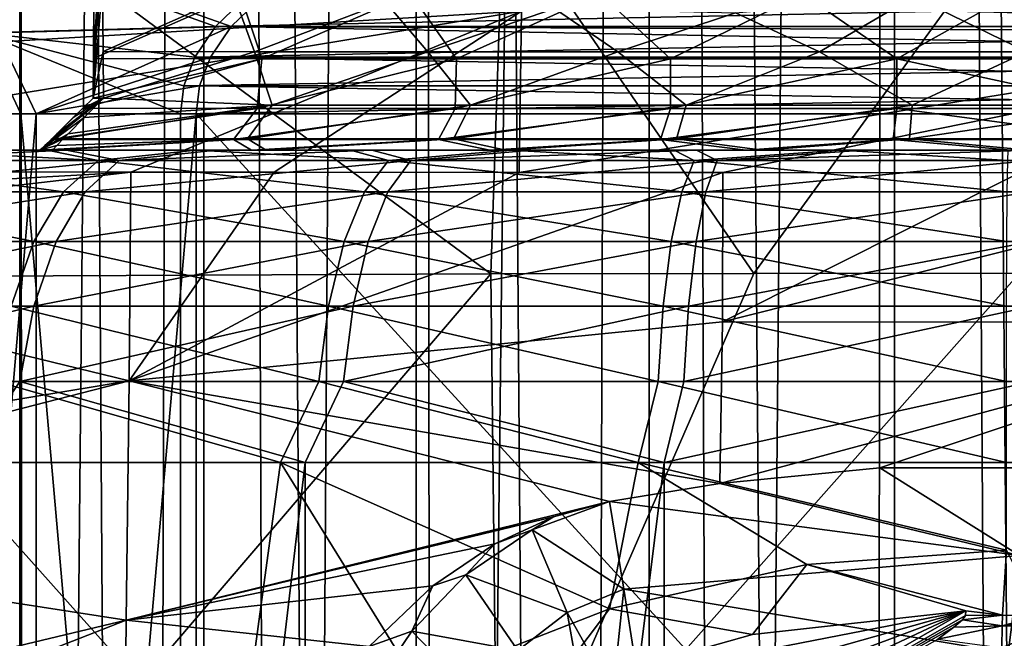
# Model space of a CAD drawing. Header units: metres. Extents: x -109 to 109, y -917 to 389.
# Tile 540 of 656: x -10 to 0, y -232 to -226. Entities that reach past the tile are written whole.
import ezdxf

# ---------------------------------------------------------------- set-up
doc = ezdxf.new("R2010")
doc.units = ezdxf.units.M
doc.layers.add('solid_24503124_XXX_01_SW0001', color=7, linetype='CONTINUOUS')
doc.layers.add('solid_24503124_XXX_01_SW0001_01', color=7, linetype='CONTINUOUS')

msp = doc.modelspace()

# ---------------------------------------------------------------- linework, layer by layer
at = {"layer": 'solid_24503124_XXX_01_SW0001'}
for points in [[(-9.57991, -289.423859, -8.787794), (-10.467357, -291.287598, -7.709374), (-9.607093, -103, -8.758066)], [(-9.57991, -289.423859, -8.787794), (-9.607093, -103, -8.758066), (-7.834123, -103, -10.374311)], [(-7.834294, -390, 10.374181), (-7.834294, -103, 10.374181), (-9.607066, -103, 8.758096)], [(-9.607066, -390, 8.758096), (-7.834294, -390, 10.374181), (-9.607066, -103, 8.758096)], [(-8.402556, -287.722717, -9.919529), (-9.57991, -289.423859, -8.787794), (-7.834123, -103, -10.374311)], [(-7.049086, -286.332916, -10.922929), (-8.402556, -287.722717, -9.919529), (-7.834123, -103, -10.374311)], [(-5.794521, -390, 11.637158), (-5.794521, -103, 11.637158), (-7.834294, -103, 10.374181)], [(-7.834294, -390, 10.374181), (-5.794521, -390, 11.637158), (-7.834294, -103, 10.374181)], [(-7.049086, -286.332916, -10.922929), (-7.834123, -103, -10.374311), (-5.79459, -103, -11.637124)], [(-7.049086, -286.332916, -10.922929), (-5.79459, -103, -11.637124), (-5.6197, -285.277405, -11.722584)], [(-5.6197, -285.277405, -11.722584), (-5.79459, -103, -11.637124), (-3.557477, -103, -12.503767)], [(-3.557692, -390, 12.503706), (-3.557692, -103, 12.503706), (-5.794521, -103, 11.637158)], [(-5.794521, -390, 11.637158), (-3.557692, -390, 12.503706), (-5.794521, -103, 11.637158)], [(-4.213745, -284.701843, -12.298144), (-5.6197, -285.277405, -11.722584), (-3.557477, -103, -12.503767)], [(-2.810636, -284.307465, -12.692531), (-4.213745, -284.701843, -12.298144), (-3.557477, -103, -12.503767)], [(-1.199402, -390, 12.944548), (-1.199402, -103, 12.944548), (-3.557692, -103, 12.503706)], [(-3.557692, -390, 12.503706), (-1.199402, -390, 12.944548), (-3.557692, -103, 12.503706)], [(-2.810636, -284.307465, -12.692531), (-3.557477, -103, -12.503767), (-1.199514, -103, -12.944537)], [(-1.408182, -284.076508, -12.923507), (-2.810636, -284.307465, -12.692531), (-1.199514, -103, -12.944537)], [(0, -284, -13), (-1.408182, -284.076508, -12.923507), (-1.199514, -103, -12.944537)], [(1.199402, -390, 12.944548), (1.199402, -103, 12.944548), (-1.199402, -103, 12.944548)], [(-1.199402, -390, 12.944548), (1.199402, -390, 12.944548), (-1.199402, -103, 12.944548)], [(-9.826536, -224.785294, -441.155518), (-5.079322, -228.281418, -443.188629), (-9.987716, -228.30162, -442.196075)], [(-9.826536, -224.785294, -441.155518), (-4.958829, -224.770691, -442.103302), (-5.079322, -228.281418, -443.188629)], [(-4.958829, -224.770691, -442.103302), (-2.551049, -228.276276, -443.441437), (-5.079322, -228.281418, -443.188629)], [(-4.958829, -224.770691, -442.103302), (0, -224.765823, -442.41922), (-2.551049, -228.276276, -443.441437)], [(0, -224.765823, -442.41922), (0.000022, -228.274536, -443.526184), (-2.551049, -228.276276, -443.441437)], [(-8.832525, -225.204849, -403.259521), (-8.90023, -226.592514, -391.699951), (-8.896257, -226.213974, -392.378265)], [(-8.808249, -225.49408, -407.404114), (-8.90023, -226.592514, -391.699951), (-8.832525, -225.204849, -403.259521)], [(-8.832525, -225.204849, -403.259521), (-8.896257, -226.213974, -392.378265), (-8.892823, -225.744858, -392.96463)], [(-9.576676, -225.241959, -49.034069), (-12.107821, -225.241959, -50.507809), (-9.963332, -225.966187, -48.892593)], [(-11.905711, -225.966187, -86.770889), (-11.976519, -225.241959, -86.365295), (-9.434648, -225.241959, -87.820457)], [(-9.820262, -225.966187, -87.96476), (-11.905711, -225.966187, -86.770889), (-9.434648, -225.241959, -87.820457)], [(-9.576676, -225.241959, -49.034069), (-9.963332, -225.966187, -48.892593), (-7.724333, -225.9048, -47.920605)], [(-9.820262, -225.966187, -87.96476), (-9.434648, -225.241959, -87.820457), (-7.574306, -225.904938, -88.920334)], [(-7.398156, -225.587585, -47.919411), (-9.576676, -225.241959, -49.034069), (-7.724333, -225.9048, -47.920605)], [(-9.434648, -225.241959, -87.820457), (-7.248099, -225.587646, -88.919136), (-7.574306, -225.904938, -88.920334)], [(-4.785546, -225.758148, -431.769348), (-14.131956, -225.434814, -430.275299), (-14.127122, -226.307816, -431.171326)], [(-8.808249, -225.49408, -407.404114), (-8.804029, -226.144897, -408.124725), (-8.90023, -226.592514, -391.699951)], [(-7.552002, -225.590881, -408.791046), (-8.804029, -226.144897, -408.124725), (-8.808249, -225.49408, -407.404114)], [(-7.485381, -225.593201, -391.648712), (-8.891922, -225.586517, -393.118378), (-8.896257, -226.213974, -392.378265)], [(-8.891922, -225.586517, -393.118378), (-8.892823, -225.744858, -392.96463), (-8.896257, -226.213974, -392.378265)], [(-7.485381, -225.593201, -391.648712), (-8.896257, -226.213974, -392.378265), (-7.279122, -226.214951, -390.861511)], [(-7.348114, -226.148621, -409.502533), (-8.804029, -226.144897, -408.124725), (-7.552002, -225.590881, -408.791046)], [(7.248099, -225.587646, -47.865776), (-7.398156, -225.587585, -47.919411), (-7.724333, -225.9048, -47.920605)], [(7.574306, -225.904938, -47.864582), (7.248099, -225.587646, -47.865776), (-7.724333, -225.9048, -47.920605)], [(-7.348114, -226.148621, -409.502533), (-7.552002, -225.590881, -408.791046), (-6.0911, -225.671356, -409.944305)], [(-5.848354, -225.593201, -390.461761), (-7.485381, -225.593201, -391.648712), (-7.279122, -226.214951, -390.861511)], [(-5.848354, -225.593201, -390.461761), (-7.279122, -226.214951, -390.861511), (-5.409339, -226.214951, -389.673218)], [(-4.027404, -225.593201, -389.582642), (-5.848354, -225.593201, -390.461761), (-5.409339, -226.214951, -389.673218)], [(-4.027404, -225.593201, -389.582642), (-5.409339, -226.214951, -389.673218), (-3.351434, -226.214951, -388.852753)], [(-2.079797, -225.593201, -389.038971), (-4.027404, -225.593201, -389.582642), (-3.351434, -226.214951, -388.852753)], [(-2.079797, -225.593201, -389.038971), (-3.351434, -226.214951, -388.852753), (-1.176973, -226.214951, -388.42865)], [(-0.066783, -225.593201, -388.84787), (-2.079797, -225.593201, -389.038971), (-1.176973, -226.214951, -388.42865)], [(-5.684524, -226.148621, -410.608093), (-7.348114, -226.148621, -409.502533), (-6.0911, -225.671356, -409.944305)], [(-5.684524, -226.148621, -410.608093), (-6.0911, -225.671356, -409.944305), (-4.467938, -225.733459, -410.834167)], [(-1.922145, -226.148621, -411.90802), (-2.72782, -225.775665, -411.438934), (-1.015484, -225.61882, -411.62204)], [(0.069115, -226.148621, -412.065216), (-1.922145, -226.148621, -411.90802), (-1.015484, -225.61882, -411.62204)], [(-4.785546, -225.758148, -431.769348), (-14.127139, -227.291748, -432.045288), (-8.536903, -227.303055, -432.992737)], [(-4.785546, -225.758148, -431.769348), (-14.127122, -226.307816, -431.171326), (-14.127139, -227.291748, -432.045288)], [(-4.785546, -225.758148, -431.769348), (-8.536903, -227.303055, -432.992737), (-7.160644, -227.304962, -433.152069)], [(-4.785546, -225.758148, -431.769348), (-7.160644, -227.304962, -433.152069), (-4.805487, -227.307434, -433.359009)], [(-3.858471, -226.148621, -411.417633), (-5.684524, -226.148621, -410.608093), (-4.467938, -225.733459, -410.834167)], [(4.7951, -225.758133, -431.768768), (-4.805487, -227.307434, -433.359009), (-2.850126, -227.308731, -433.468475)], [(-3.858471, -226.148621, -411.417633), (-4.467938, -225.733459, -410.834167), (-2.72782, -225.775665, -411.438934)], [(-1.922145, -226.148621, -411.90802), (-3.858471, -226.148621, -411.417633), (-2.72782, -225.775665, -411.438934)], [(-9.963332, -225.966187, -48.892593), (-11.069696, -226.742645, -49.380306), (-9.592296, -226.742645, -48.593773)], [(-9.820262, -225.966187, -87.96476), (-9.447036, -226.742645, -88.260864), (-10.930157, -226.742645, -87.485168)], [(-7.921425, -226.198914, -47.921329), (-7.724333, -225.9048, -47.920605), (-9.963332, -225.966187, -48.892593)], [(-9.963332, -225.966187, -48.892593), (-9.592296, -226.742645, -48.593773), (-8.059377, -226.742645, -47.921833)], [(-8.026413, -226.475266, -47.921711), (-9.963332, -225.966187, -48.892593), (-8.059377, -226.742645, -47.921833)], [(-8.026413, -226.475266, -47.921711), (-7.921425, -226.198914, -47.921329), (-9.963332, -225.966187, -48.892593)], [(-9.820262, -225.966187, -87.96476), (-7.574306, -225.904938, -88.920334), (-9.447036, -226.742645, -88.260864)], [(-9.447036, -226.742645, -88.260864), (-7.574306, -225.904938, -88.920334), (-7.771339, -226.19902, -88.921051)], [(7.574306, -225.904938, -47.864582), (-7.724333, -225.9048, -47.920605), (-7.921425, -226.198914, -47.921329)], [(7.771339, -226.19902, -47.863861), (7.574306, -225.904938, -47.864582), (-7.921425, -226.198914, -47.921329)], [(-8.804029, -226.144897, -408.124725), (-8.799466, -226.592514, -408.903717), (-8.90023, -226.592514, -391.699951)], [(-7.348114, -226.148621, -409.502533), (-8.799466, -226.592514, -408.903717), (-8.804029, -226.144897, -408.124725)], [(-7.179308, -226.660202, -410.419739), (-8.799466, -226.592514, -408.903717), (-7.348114, -226.148621, -409.502533)], [(-7.179308, -226.660202, -410.419739), (-7.348114, -226.148621, -409.502533), (-5.684524, -226.148621, -410.608093)], [(-5.273056, -226.660202, -411.526581), (-7.179308, -226.660202, -410.419739), (-5.684524, -226.148621, -410.608093)], [(-5.273056, -226.660202, -411.526581), (-5.684524, -226.148621, -410.608093), (-3.858471, -226.148621, -411.417633)], [(-3.20147, -226.660202, -412.279846), (-5.273056, -226.660202, -411.526581), (-3.858471, -226.148621, -411.417633)], [(-3.20147, -226.660202, -412.279846), (-3.858471, -226.148621, -411.417633), (-1.922145, -226.148621, -411.90802)], [(-1.029505, -226.660202, -412.655914), (-3.20147, -226.660202, -412.279846), (-1.922145, -226.148621, -411.90802)], [(-9.447036, -226.742645, -88.260864), (-7.771339, -226.19902, -88.921051), (-7.876288, -226.475327, -88.92144)], [(-7.279122, -226.214951, -390.861511), (-8.999098, -226.690643, -391.574249), (-7.322555, -226.691772, -390.116821)], [(-7.279122, -226.214951, -390.861511), (-8.90023, -226.592514, -391.699951), (-8.999098, -226.690643, -391.574249)], [(-7.279122, -226.214951, -390.861511), (-8.896257, -226.213974, -392.378265), (-8.90023, -226.592514, -391.699951)], [(7.771339, -226.19902, -47.863861), (-7.921425, -226.198914, -47.921329), (-8.026413, -226.475266, -47.921711)], [(7.876288, -226.475327, -47.863476), (7.771339, -226.19902, -47.863861), (-8.026413, -226.475266, -47.921711)], [(-5.409339, -226.214951, -389.673218), (-7.322555, -226.691772, -390.116821), (-5.422647, -226.691772, -388.985199)], [(-5.409339, -226.214951, -389.673218), (-7.279122, -226.214951, -390.861511), (-7.322555, -226.691772, -390.116821)], [(-3.351434, -226.214951, -388.852753), (-5.422647, -226.691772, -388.985199), (-3.35308, -226.691772, -388.205994)], [(-3.351434, -226.214951, -388.852753), (-5.409339, -226.214951, -389.673218), (-5.422647, -226.691772, -388.985199)], [(-1.176973, -226.214951, -388.42865), (-3.35308, -226.691772, -388.205994), (-1.178602, -226.691772, -387.80365)], [(-1.176973, -226.214951, -388.42865), (-3.351434, -226.214951, -388.852753), (-3.35308, -226.691772, -388.205994)], [(-9.447036, -226.742645, -88.260864), (-7.876288, -226.475327, -88.92144), (-7.909236, -226.742645, -88.921555)], [(7.876288, -226.475327, -47.863476), (-8.026413, -226.475266, -47.921711), (-8.059377, -226.742645, -47.921833)], [(7.909236, -226.742645, -47.863358), (7.876288, -226.475327, -47.863476), (-8.059377, -226.742645, -47.921833)], [(-8.799466, -226.592514, -408.903717), (-9.41087, -227.092514, -389.884888), (-9.362299, -227.047821, -390.546356)], [(-8.799466, -226.592514, -408.903717), (-8.985722, -226.78038, -409.178864), (-9.41087, -227.092514, -389.884888)], [(-8.799466, -226.592514, -408.903717), (-9.362299, -227.047821, -390.546356), (-9.301917, -226.989258, -390.856659)], [(-8.799466, -226.592514, -408.903717), (-9.301917, -226.989258, -390.856659), (-9.24719, -226.935684, -391.052155)], [(-8.799466, -226.592514, -408.903717), (-9.24719, -226.935684, -391.052155), (-9.089904, -226.780594, -391.426636)], [(-8.799466, -226.592514, -408.903717), (-9.089904, -226.780594, -391.426636), (-8.999098, -226.690643, -391.574249)], [(-8.799466, -226.592514, -408.903717), (-8.999098, -226.690643, -391.574249), (-8.90023, -226.592514, -391.699951)], [(-7.179308, -226.660202, -410.419739), (-8.985722, -226.78038, -409.178864), (-8.799466, -226.592514, -408.903717)], [(-9.301917, -226.989258, -390.856659), (-7.322555, -226.691772, -390.116821), (-8.999098, -226.690643, -391.574249)], [(-9.24719, -226.935684, -391.052155), (-9.301917, -226.989258, -390.856659), (-8.999098, -226.690643, -391.574249)], [(-7.549922, -226.991104, -389.389923), (-7.322555, -226.691772, -390.116821), (-9.301917, -226.989258, -390.856659)], [(-9.089904, -226.780594, -391.426636), (-9.24719, -226.935684, -391.052155), (-8.999098, -226.690643, -391.574249)], [(-7.179308, -226.660202, -410.419739), (-9.183129, -226.980942, -409.717499), (-9.138727, -226.935593, -409.555267)], [(-7.417153, -226.982742, -411.164093), (-9.183129, -226.980942, -409.717499), (-7.179308, -226.660202, -410.419739)], [(-7.179308, -226.660202, -410.419739), (-9.138727, -226.935593, -409.555267), (-8.985722, -226.78038, -409.178864)], [(-7.549922, -226.991104, -389.389923), (-5.422647, -226.691772, -388.985199), (-7.322555, -226.691772, -390.116821)], [(-5.581018, -226.991104, -388.258575), (-5.422647, -226.691772, -388.985199), (-7.549922, -226.991104, -389.389923)], [(-7.417153, -226.982742, -411.164093), (-5.273056, -226.660202, -411.526581), (-5.437127, -226.982742, -412.273712)], [(-7.417153, -226.982742, -411.164093), (-7.179308, -226.660202, -410.419739), (-5.273056, -226.660202, -411.526581)], [(-5.581018, -226.991104, -388.258575), (-3.35308, -226.691772, -388.205994), (-5.422647, -226.691772, -388.985199)], [(-3.447609, -226.991104, -387.480652), (-3.35308, -226.691772, -388.205994), (-5.581018, -226.991104, -388.258575)], [(-5.437127, -226.982742, -412.273712), (-3.20147, -226.660202, -412.279846), (-3.296242, -226.982742, -413.027588)], [(-5.437127, -226.982742, -412.273712), (-5.273056, -226.660202, -411.526581), (-3.20147, -226.660202, -412.279846)], [(-3.447609, -226.991104, -387.480652), (-1.178602, -226.691772, -387.80365), (-3.35308, -226.691772, -388.205994)], [(-1.212579, -226.991104, -387.079132), (-1.178602, -226.691772, -387.80365), (-3.447609, -226.991104, -387.480652)], [(-3.296242, -226.982742, -413.027588), (-1.029505, -226.660202, -412.655914), (-1.057837, -226.982742, -413.403442)], [(-3.296242, -226.982742, -413.027588), (-3.20147, -226.660202, -412.279846), (-1.029505, -226.660202, -412.655914)], [(1.058193, -226.991104, -387.065826), (-1.178602, -226.691772, -387.80365), (-1.212579, -226.991104, -387.079132)], [(1.058193, -226.991104, -387.065826), (1.03275, -226.691772, -387.79068), (-1.178602, -226.691772, -387.80365)], [(-9.592296, -244.208359, -48.593773), (-9.592296, -226.742645, -48.593773), (-11.069696, -226.742645, -49.380306)], [(-11.069696, -244.208359, -49.380306), (-9.592296, -244.208359, -48.593773), (-11.069696, -226.742645, -49.380306)], [(-9.447036, -244.208359, -88.260864), (-10.930157, -244.208359, -87.485168), (-9.447036, -226.742645, -88.260864)], [(-10.930157, -244.208359, -87.485168), (-10.930157, -226.742645, -87.485168), (-9.447036, -226.742645, -88.260864)], [(-8.059377, -244.208359, -47.921833), (-8.059377, -226.742645, -47.921833), (-9.592296, -226.742645, -48.593773)], [(-9.592296, -244.208359, -48.593773), (-8.059377, -244.208359, -47.921833), (-9.592296, -226.742645, -48.593773)], [(-9.447036, -244.208359, -88.260864), (-7.909236, -226.742645, -88.921555), (-7.909236, -244.208359, -88.921555)], [(-9.447036, -244.208359, -88.260864), (-9.447036, -226.742645, -88.260864), (-7.909236, -226.742645, -88.921555)], [(-8.985722, -226.78038, -409.178864), (-9.138727, -226.935593, -409.555267), (-9.41087, -227.092514, -389.884888)], [(7.909236, -226.742645, -47.863358), (-8.059377, -226.742645, -47.921833), (-8.059377, -244.208359, -47.921833)], [(7.909236, -244.208359, -47.863358), (7.909236, -226.742645, -47.863358), (-8.059377, -244.208359, -47.921833)], [(-9.138727, -226.935593, -409.555267), (-9.183129, -226.980942, -409.717499), (-9.41087, -227.092514, -389.884888)], [(-9.183129, -226.980942, -409.717499), (-9.248004, -227.047836, -410.062775), (-9.41087, -227.092514, -389.884888)], [(-9.301917, -226.989258, -390.856659), (-9.362299, -227.047821, -390.546356), (-9.41087, -227.092514, -389.884888)], [(-7.549922, -226.991104, -389.389923), (-9.301917, -226.989258, -390.856659), (-9.41087, -227.092514, -389.884888)], [(-7.549922, -226.991104, -389.389923), (-9.41087, -227.092514, -389.884888), (-7.377123, -227.092514, -388.351349)], [(-7.417153, -226.982742, -411.164093), (-7.237326, -227.092514, -412.234192), (-9.28881, -227.092514, -410.72464)], [(-7.417153, -226.982742, -411.164093), (-9.28881, -227.092514, -410.72464), (-9.248004, -227.047836, -410.062775)], [(-7.417153, -226.982742, -411.164093), (-9.248004, -227.047836, -410.062775), (-9.183129, -226.980942, -409.717499)], [(-5.581018, -226.991104, -388.258575), (-7.549922, -226.991104, -389.389923), (-7.377123, -227.092514, -388.351349)], [(-7.417153, -226.982742, -411.164093), (-5.437127, -226.982742, -412.273712), (-7.237326, -227.092514, -412.234192)], [(-5.581018, -226.991104, -388.258575), (-7.377123, -227.092514, -388.351349), (-5.087136, -227.092514, -387.20697)], [(-5.437127, -226.982742, -412.273712), (-4.934101, -227.092514, -413.351685), (-7.237326, -227.092514, -412.234192)], [(-3.447609, -226.991104, -387.480652), (-5.581018, -226.991104, -388.258575), (-5.087136, -227.092514, -387.20697)], [(-5.437127, -226.982742, -412.273712), (-3.296242, -226.982742, -413.027588), (-4.934101, -227.092514, -413.351685)], [(-3.447609, -226.991104, -387.480652), (-5.087136, -227.092514, -387.20697), (-2.628914, -227.092514, -386.499054)], [(-3.296242, -226.982742, -413.027588), (-2.467762, -227.092514, -414.030792), (-4.934101, -227.092514, -413.351685)], [(-1.212579, -226.991104, -387.079132), (-3.447609, -226.991104, -387.480652), (-2.628914, -227.092514, -386.499054)], [(-3.296242, -226.982742, -413.027588), (-1.057837, -226.982742, -413.403442), (-2.467762, -227.092514, -414.030792)], [(-1.212579, -226.991104, -387.079132), (-2.628914, -227.092514, -386.499054), (-0.08194, -227.092514, -386.250244)], [(-1.057837, -226.982742, -413.403442), (0.081959, -227.092514, -414.249756), (-2.467762, -227.092514, -414.030792)], [(1.058193, -226.991104, -387.065826), (-1.212579, -226.991104, -387.079132), (-0.08194, -227.092514, -386.250244)], [(-8.850381, -227.193924, -383.128784), (-10.698059, -227.092514, -385.156921), (-11.419765, -227.193924, -384.724091)], [(-11.237114, -227.193924, -415.9086), (-10.52053, -227.092514, -415.467377), (-9.154121, -227.092514, -416.326447)], [(-11.237114, -227.193924, -415.9086), (-9.154121, -227.092514, -416.326447), (-8.64922, -227.193924, -417.473694)], [(-10.52053, -227.092514, -415.467377), (-10.698059, -227.092514, -385.156921), (-9.341807, -227.092514, -384.281891)], [(-8.850381, -227.193924, -383.128784), (-9.341807, -227.092514, -384.281891), (-10.698059, -227.092514, -385.156921)], [(-9.41087, -227.092514, -389.884888), (-10.52053, -227.092514, -415.467377), (-9.341807, -227.092514, -384.281891)], [(-9.28881, -227.092514, -410.72464), (-9.154121, -227.092514, -416.326447), (-10.52053, -227.092514, -415.467377)], [(-9.41087, -227.092514, -389.884888), (-9.28881, -227.092514, -410.72464), (-10.52053, -227.092514, -415.467377)], [(-9.248004, -227.047836, -410.062775), (-9.28881, -227.092514, -410.72464), (-9.41087, -227.092514, -389.884888)], [(-9.41087, -227.092514, -389.884888), (-9.341807, -227.092514, -384.281891), (-7.914257, -227.092514, -383.52832)], [(-7.377123, -227.092514, -388.351349), (-9.41087, -227.092514, -389.884888), (-7.914257, -227.092514, -383.52832)], [(-8.850381, -227.193924, -383.128784), (-7.914257, -227.092514, -383.52832), (-9.341807, -227.092514, -384.281891)], [(-9.28881, -227.092514, -410.72464), (-7.237326, -227.092514, -412.234192), (-9.154121, -227.092514, -416.326447)], [(-7.237326, -227.092514, -412.234192), (-7.717842, -227.092514, -417.063232), (-9.154121, -227.092514, -416.326447)], [(-8.64922, -227.193924, -417.473694), (-9.154121, -227.092514, -416.326447), (-7.717842, -227.092514, -417.063232)], [(-6.063072, -227.193924, -381.955078), (-7.914257, -227.092514, -383.52832), (-8.850381, -227.193924, -383.128784)], [(-8.64922, -227.193924, -417.473694), (-7.717842, -227.092514, -417.063232), (-6.222971, -227.092514, -417.671967)], [(-8.64922, -227.193924, -417.473694), (-6.222971, -227.092514, -417.671967), (-5.848354, -227.193924, -418.614685)], [(-7.377123, -227.092514, -388.351349), (-7.914257, -227.092514, -383.52832), (-6.42662, -227.092514, -382.90213)], [(-6.063072, -227.193924, -381.955078), (-6.42662, -227.092514, -382.90213), (-7.914257, -227.092514, -383.52832)], [(-7.237326, -227.092514, -412.234192), (-6.222971, -227.092514, -417.671967), (-7.717842, -227.092514, -417.063232)], [(-5.087136, -227.092514, -387.20697), (-7.377123, -227.092514, -388.351349), (-6.42662, -227.092514, -382.90213)], [(-7.237326, -227.092514, -412.234192), (-4.934101, -227.092514, -413.351685), (-6.222971, -227.092514, -417.671967)], [(-5.087136, -227.092514, -387.20697), (-6.42662, -227.092514, -382.90213), (-4.889956, -227.092514, -382.407959)], [(-6.063072, -227.193924, -381.955078), (-4.889956, -227.092514, -382.407959), (-6.42662, -227.092514, -382.90213)], [(-4.934101, -227.092514, -413.351685), (-4.680624, -227.092514, -418.148102), (-6.222971, -227.092514, -417.671967)], [(-5.848354, -227.193924, -418.614685), (-6.222971, -227.092514, -417.671967), (-4.680624, -227.092514, -418.148102)], [(-3.12647, -227.193924, -381.231842), (-4.889956, -227.092514, -382.407959), (-6.063072, -227.193924, -381.955078)], [(-5.848354, -227.193924, -418.614685), (-4.680624, -227.092514, -418.148102), (-3.102871, -227.092514, -418.487946)], [(-5.848354, -227.193924, -418.614685), (-3.102871, -227.092514, -418.487946), (-2.903481, -227.193924, -419.303467)], [(-5.087136, -227.092514, -387.20697), (-4.889956, -227.092514, -382.407959), (-3.316293, -227.092514, -382.049652)], [(-2.628914, -227.092514, -386.499054), (-5.087136, -227.092514, -387.20697), (-3.316293, -227.092514, -382.049652)], [(-4.934101, -227.092514, -413.351685), (-2.467762, -227.092514, -414.030792), (-4.680624, -227.092514, -418.148102)], [(-3.12647, -227.193924, -381.231842), (-3.316293, -227.092514, -382.049652), (-4.889956, -227.092514, -382.407959)], [(-2.467762, -227.092514, -414.030792), (-3.102871, -227.092514, -418.487946), (-4.680624, -227.092514, -418.148102)], [(-2.628914, -227.092514, -386.499054), (-3.316293, -227.092514, -382.049652), (-1.717178, -227.092514, -381.829895)], [(-3.12647, -227.193924, -381.231842), (-1.717178, -227.092514, -381.829895), (-3.316293, -227.092514, -382.049652)], [(-3.12647, -227.193924, -381.231842), (-0.112884, -227.193924, -380.976898), (-1.717178, -227.092514, -381.829895)], [(-2.467762, -227.092514, -414.030792), (-1.501289, -227.092514, -418.688965), (-3.102871, -227.092514, -418.487946)], [(-2.903481, -227.193924, -419.303467), (-3.102871, -227.092514, -418.487946), (-1.501289, -227.092514, -418.688965)], [(-2.628914, -227.092514, -386.499054), (-1.717178, -227.092514, -381.829895), (-0.108354, -227.092514, -381.750305)], [(-0.08194, -227.092514, -386.250244), (-2.628914, -227.092514, -386.499054), (-0.108354, -227.092514, -381.750305)], [(-2.467762, -227.092514, -414.030792), (0.081959, -227.092514, -414.249756), (-1.501289, -227.092514, -418.688965)], [(-0.112884, -227.193924, -380.976898), (-0.108354, -227.092514, -381.750305), (-1.717178, -227.092514, -381.829895)], [(0.081959, -227.092514, -414.249756), (0.108354, -227.092514, -418.749695), (-1.501289, -227.092514, -418.688965)], [(-11.419765, -227.193924, -384.724091), (-11.849062, -227.493271, -384.140442), (-9.183089, -227.493271, -382.485168)], [(-8.64922, -227.193924, -417.473694), (-8.974366, -227.493271, -418.121185), (-11.659546, -227.493271, -416.497253)], [(-11.237114, -227.193924, -415.9086), (-8.64922, -227.193924, -417.473694), (-11.659546, -227.493271, -416.497253)], [(-8.850381, -227.193924, -383.128784), (-11.419765, -227.193924, -384.724091), (-9.183089, -227.493271, -382.485168)], [(-8.850381, -227.193924, -383.128784), (-9.183089, -227.493271, -382.485168), (-6.290998, -227.493271, -381.267334)], [(-5.848354, -227.193924, -418.614685), (-6.068208, -227.493271, -419.305054), (-8.974366, -227.493271, -418.121185)], [(-8.64922, -227.193924, -417.473694), (-5.848354, -227.193924, -418.614685), (-8.974366, -227.493271, -418.121185)], [(-6.063072, -227.193924, -381.955078), (-8.850381, -227.193924, -383.128784), (-6.290998, -227.493271, -381.267334)], [(-6.063072, -227.193924, -381.955078), (-6.290998, -227.493271, -381.267334), (-3.244002, -227.493271, -380.516907)], [(-2.903481, -227.193924, -419.303467), (-3.012631, -227.493271, -420.019745), (-6.068208, -227.493271, -419.305054)], [(-5.848354, -227.193924, -418.614685), (-2.903481, -227.193924, -419.303467), (-6.068208, -227.493271, -419.305054)], [(-3.12647, -227.193924, -381.231842), (-6.063072, -227.193924, -381.955078), (-3.244002, -227.493271, -380.516907)], [(-3.12647, -227.193924, -381.231842), (-3.244002, -227.493271, -380.516907), (-0.117128, -227.493271, -380.25238)], [(-3.12647, -227.193924, -381.231842), (-0.117128, -227.493271, -380.25238), (-0.112884, -227.193924, -380.976898)], [(-2.903481, -227.193924, -419.303467), (0.112884, -227.193924, -419.523102), (-3.012631, -227.493271, -420.019745)], [(-14.128364, -227.615616, -432.307465), (-8.536903, -227.303055, -432.992737), (-14.127139, -227.291748, -432.045288)], [(-14.13019, -227.949539, -432.566254), (-8.554444, -229.308899, -434.554047), (-8.536903, -227.303055, -432.992737)], [(-14.128364, -227.615616, -432.307465), (-14.13019, -227.949539, -432.566254), (-8.536903, -227.303055, -432.992737)], [(-7.160644, -227.304962, -433.152069), (-8.536903, -227.303055, -432.992737), (-8.554444, -229.308899, -434.554047)], [(-4.805487, -227.307434, -433.359009), (-7.160644, -227.304962, -433.152069), (-8.554444, -229.308899, -434.554047)], [(-2.850126, -227.308731, -433.468475), (-4.805487, -227.307434, -433.359009), (-8.554444, -229.308899, -434.554047)], [(-2.852305, -228.742401, -434.662506), (-2.850126, -227.308731, -433.468475), (-8.554444, -229.308899, -434.554047)], [(0.000034, -227.309448, -433.527771), (-2.850126, -227.308731, -433.468475), (-2.852305, -228.742401, -434.662506)], [(2.867234, -227.308731, -433.467743), (0.000034, -227.309448, -433.527771), (-2.852305, -228.742401, -434.662506)], [(2.869444, -228.743362, -434.662476), (2.867234, -227.308731, -433.467743), (-2.852305, -228.742401, -434.662506)], [(-11.849062, -227.493271, -384.140442), (-12.217753, -227.970093, -383.63916), (-9.468827, -227.970093, -381.932404)], [(-8.974366, -227.493271, -418.121185), (-9.25361, -227.970093, -418.677246), (-12.022341, -227.970093, -417.002808)], [(-11.659546, -227.493271, -416.497253), (-8.974366, -227.493271, -418.121185), (-12.022341, -227.970093, -417.002808)], [(-9.183089, -227.493271, -382.485168), (-11.849062, -227.493271, -384.140442), (-9.468827, -227.970093, -381.932404)], [(-9.183089, -227.493271, -382.485168), (-9.468827, -227.970093, -381.932404), (-6.486747, -227.970093, -380.676666)], [(-6.068208, -227.493271, -419.305054), (-6.257025, -227.970093, -419.89798), (-9.25361, -227.970093, -418.677246)], [(-8.974366, -227.493271, -418.121185), (-6.068208, -227.493271, -419.305054), (-9.25361, -227.970093, -418.677246)], [(-6.290998, -227.493271, -381.267334), (-9.183089, -227.493271, -382.485168), (-6.486747, -227.970093, -380.676666)], [(-6.290998, -227.493271, -381.267334), (-6.486747, -227.970093, -380.676666), (-3.344941, -227.970093, -379.902893)], [(-3.244002, -227.493271, -380.516907), (-6.290998, -227.493271, -381.267334), (-3.344941, -227.970093, -379.902893)], [(-3.012631, -227.493271, -420.019745), (-3.106371, -227.970093, -420.634888), (-6.257025, -227.970093, -419.89798)], [(-6.068208, -227.493271, -419.305054), (-3.012631, -227.493271, -420.019745), (-6.257025, -227.970093, -419.89798)], [(-3.244002, -227.493271, -380.516907), (-3.344941, -227.970093, -379.902893), (-0.120772, -227.970093, -379.630157)], [(-3.244002, -227.493271, -380.516907), (-0.120772, -227.970093, -379.630157), (-0.117128, -227.493271, -380.25238)], [(-3.012631, -227.493271, -420.019745), (0.117128, -227.493271, -420.24762), (-3.106371, -227.970093, -420.634888)], [(-14.13019, -227.949539, -432.566254), (-14.146745, -230.238113, -434.080078), (-8.554444, -229.308899, -434.554047)], [(-9.25361, -227.970093, -418.677246), (-9.467883, -228.591843, -419.103943), (-12.300725, -228.591843, -417.390717)], [(-12.022341, -227.970093, -417.002808), (-9.25361, -227.970093, -418.677246), (-12.300725, -228.591843, -417.390717)], [(-9.468827, -227.970093, -381.932404), (-12.217753, -227.970093, -383.63916), (-9.688084, -228.591843, -381.50824)], [(-9.468827, -227.970093, -381.932404), (-9.688084, -228.591843, -381.50824), (-6.636952, -228.591843, -380.22345)], [(-6.486747, -227.970093, -380.676666), (-9.468827, -227.970093, -381.932404), (-6.636952, -228.591843, -380.22345)], [(-6.257025, -227.970093, -419.89798), (-6.40191, -228.591843, -420.352936), (-9.467883, -228.591843, -419.103943)], [(-9.25361, -227.970093, -418.677246), (-6.257025, -227.970093, -419.89798), (-9.467883, -228.591843, -419.103943)], [(-6.486747, -227.970093, -380.676666), (-6.636952, -228.591843, -380.22345), (-3.422396, -228.591843, -379.431763)], [(-3.344941, -227.970093, -379.902893), (-6.486747, -227.970093, -380.676666), (-3.422396, -228.591843, -379.431763)], [(-3.106371, -227.970093, -420.634888), (-3.178301, -228.591843, -421.106903), (-6.40191, -228.591843, -420.352936)], [(-6.257025, -227.970093, -419.89798), (-3.106371, -227.970093, -420.634888), (-6.40191, -228.591843, -420.352936)], [(-3.344941, -227.970093, -379.902893), (-3.422396, -228.591843, -379.431763), (-0.123569, -228.591843, -379.152679)], [(-3.344941, -227.970093, -379.902893), (-0.123569, -228.591843, -379.152679), (-0.120772, -227.970093, -379.630157)], [(-3.106371, -227.970093, -420.634888), (0.120772, -227.970093, -420.869843), (-3.178301, -228.591843, -421.106903)], [(-9.939541, -233.956207, -443.338623), (-9.987716, -228.30162, -442.196075), (-5.079322, -228.281418, -443.188629)], [(-9.939541, -233.956207, -443.338623), (-5.079322, -228.281418, -443.188629), (-5.015355, -233.928253, -444.325897)], [(-5.015355, -233.928253, -444.325897), (-5.079322, -228.281418, -443.188629), (-2.551049, -228.276276, -443.441437)], [(-5.015355, -233.928253, -444.325897), (0.000022, -228.274536, -443.526184), (0, -233.91893, -444.654968)], [(-9.467883, -228.591843, -419.103943), (-9.602554, -229.316055, -419.372131), (-12.475691, -229.316055, -417.634521)], [(-12.300725, -228.591843, -417.390717), (-9.467883, -228.591843, -419.103943), (-12.475691, -229.316055, -417.634521)], [(-9.688084, -228.591843, -381.50824), (-9.825888, -229.316055, -381.241669), (-6.731356, -229.316055, -379.938568)], [(-6.636952, -228.591843, -380.22345), (-9.688084, -228.591843, -381.50824), (-6.731356, -229.316055, -379.938568)], [(-6.40191, -228.591843, -420.352936), (-6.492971, -229.316055, -420.638885), (-9.602554, -229.316055, -419.372131)], [(-9.467883, -228.591843, -419.103943), (-6.40191, -228.591843, -420.352936), (-9.602554, -229.316055, -419.372131)], [(-6.636952, -228.591843, -380.22345), (-6.731356, -229.316055, -379.938568), (-3.471076, -229.316055, -379.13562)], [(-3.422396, -228.591843, -379.431763), (-6.636952, -228.591843, -380.22345), (-3.471076, -229.316055, -379.13562)], [(-3.178301, -228.591843, -421.106903), (-3.223509, -229.316055, -421.403564), (-6.492971, -229.316055, -420.638885)], [(-6.40191, -228.591843, -420.352936), (-3.178301, -228.591843, -421.106903), (-6.492971, -229.316055, -420.638885)], [(-3.422396, -228.591843, -379.431763), (-3.471076, -229.316055, -379.13562), (-0.125326, -229.316055, -378.8526)], [(-3.422396, -228.591843, -379.431763), (-0.125326, -229.316055, -378.8526), (-0.123569, -228.591843, -379.152679)], [(-3.178301, -228.591843, -421.106903), (0.123569, -228.591843, -421.347321), (-3.223509, -229.316055, -421.403564)], [(-2.878169, -230.294617, -435.731415), (-2.852305, -228.742401, -434.662506), (-8.554444, -229.308899, -434.554047)], [(2.869444, -228.743362, -434.662476), (-2.852305, -228.742401, -434.662506), (-2.878169, -230.294617, -435.731415)], [(-1.340594, -230.144775, -435.690002), (2.869444, -228.743362, -434.662476), (-2.878169, -230.294617, -435.731415)], [(-14.150786, -230.746704, -434.364624), (-8.582093, -231.607254, -435.928741), (-8.554444, -229.308899, -434.554047)], [(-14.146745, -230.238113, -434.080078), (-14.150786, -230.746704, -434.364624), (-8.554444, -229.308899, -434.554047)], [(-12.475691, -229.316055, -417.634521), (-9.602554, -229.316055, -419.372131), (-10.121941, -230.092514, -419.218292)], [(-9.825888, -229.316055, -381.241669), (-10.343436, -230.092514, -381.401581), (-7.100017, -230.092514, -379.956177)], [(-9.602554, -229.316055, -419.372131), (-6.861813, -230.092514, -420.62561), (-10.121941, -230.092514, -419.218292)], [(-6.731356, -229.316055, -379.938568), (-9.825888, -229.316055, -381.241669), (-7.100017, -230.092514, -379.956177)], [(-9.602554, -229.316055, -419.372131), (-6.492971, -229.316055, -420.638885), (-6.861813, -230.092514, -420.62561)], [(-3.93957, -230.466797, -435.778015), (-8.554444, -229.308899, -434.554047), (-8.582093, -231.607254, -435.928741)], [(-3.93957, -230.466797, -435.778015), (-2.878169, -230.294617, -435.731415), (-8.554444, -229.308899, -434.554047)], [(-6.731356, -229.316055, -379.938568), (-7.100017, -230.092514, -379.956177), (-3.662928, -230.092514, -379.064331)], [(-6.492971, -229.316055, -420.638885), (-3.414513, -230.092514, -421.477142), (-6.861813, -230.092514, -420.62561)], [(-3.471076, -229.316055, -379.13562), (-6.731356, -229.316055, -379.938568), (-3.662928, -230.092514, -379.064331)], [(-6.492971, -229.316055, -420.638885), (-3.223509, -229.316055, -421.403564), (-3.414513, -230.092514, -421.477142)], [(-3.471076, -229.316055, -379.13562), (-3.662928, -230.092514, -379.064331), (-0.125925, -230.092514, -378.750366)], [(-3.471076, -229.316055, -379.13562), (-0.125925, -230.092514, -378.750366), (-0.125326, -229.316055, -378.8526)], [(0.125326, -229.316055, -421.6474), (0.125925, -230.092514, -421.749634), (-3.414513, -230.092514, -421.477142)], [(-3.223509, -229.316055, -421.403564), (0.125326, -229.316055, -421.6474), (-3.414513, -230.092514, -421.477142)], [(-10.410192, -236.109283, -381.438354), (-9.097574, -234.559433, -380.769653), (-10.343436, -230.092514, -381.401581)], [(-7.527121, -233.243454, -380.110687), (-7.100017, -230.092514, -379.956177), (-10.343436, -230.092514, -381.401581)], [(-9.097574, -234.559433, -380.769653), (-7.527121, -233.243454, -380.110687), (-10.343436, -230.092514, -381.401581)], [(-10.121941, -230.092514, -419.218292), (-6.861813, -230.092514, -420.62561), (-10.12169, -257.792542, -419.218445)], [(-6.861813, -230.092514, -420.62561), (-6.861461, -257.792542, -420.625732), (-10.12169, -257.792542, -419.218445)], [(-7.527121, -233.243454, -380.110687), (-5.782905, -232.218369, -379.542328), (-7.100017, -230.092514, -379.956177)], [(-3.938059, -231.497925, -379.113739), (-3.662928, -230.092514, -379.064331), (-7.100017, -230.092514, -379.956177)], [(-5.782905, -232.218369, -379.542328), (-3.938059, -231.497925, -379.113739), (-7.100017, -230.092514, -379.956177)], [(-6.861813, -230.092514, -420.62561), (-3.414513, -230.092514, -421.477142), (-6.861461, -257.792542, -420.625732)], [(-3.414513, -230.092514, -421.477142), (-3.414141, -257.792542, -421.477203), (-6.861461, -257.792542, -420.625732)], [(-3.938059, -231.497925, -379.113739), (-2.042539, -231.073563, -378.847229), (-3.662928, -230.092514, -379.064331)], [(-0.125925, -230.933716, -378.750366), (-0.125925, -230.092514, -378.750366), (-3.662928, -230.092514, -379.064331)], [(-2.042539, -231.073563, -378.847229), (-0.125925, -230.933716, -378.750366), (-3.662928, -230.092514, -379.064331)], [(-3.414513, -230.092514, -421.477142), (0.125925, -230.092514, -421.749634), (-3.414141, -257.792542, -421.477203)], [(0.125925, -230.092514, -421.749634), (0.125925, -257.792511, -421.749634), (-3.414141, -257.792542, -421.477203)], [(-0.000001, -230.986374, -436.129517), (-1.340594, -230.144775, -435.690002), (-2.878169, -230.294617, -435.731415)], [(-0.000001, -230.986374, -436.129517), (1.340615, -230.144775, -435.690002), (-1.340594, -230.144775, -435.690002)], [(-0.000001, -230.986374, -436.129517), (-2.878169, -230.294617, -435.731415), (-3.93957, -230.466797, -435.778015)], [(-4.47516, -230.614334, -435.829834), (-3.93957, -230.466797, -435.778015), (-8.582093, -231.607254, -435.928741)], [(-4.682849, -230.739563, -435.888306), (-3.93957, -230.466797, -435.778015), (-4.47516, -230.614334, -435.829834)], [(-4.682849, -230.739563, -435.888306), (-3.801843, -231.307724, -436.196014), (-3.93957, -230.466797, -435.778015)], [(-3.93957, -230.466797, -435.778015), (-3.801843, -231.307724, -436.196014), (-0.000001, -230.986374, -436.129517)], [(-5.041764, -230.874771, -435.938324), (-4.47516, -230.614334, -435.829834), (-8.582093, -231.607254, -435.928741)], [(-4.682849, -230.739563, -435.888306), (-4.47516, -230.614334, -435.829834), (-5.041764, -230.874771, -435.938324)], [(-14.150786, -230.746704, -434.364624), (-14.168663, -232.940018, -435.419403), (-8.582093, -231.607254, -435.928741)], [(-4.682849, -230.739563, -435.888306), (-5.041764, -230.874771, -435.938324), (-5.320285, -231.171738, -436.082031)], [(-4.682849, -230.739563, -435.888306), (-5.320285, -231.171738, -436.082031), (-4.346118, -231.531479, -436.271667)], [(-4.682849, -230.739563, -435.888306), (-4.346118, -231.531479, -436.271667), (-3.801843, -231.307724, -436.196014)], [(-5.635552, -231.276718, -436.112305), (-5.041764, -230.874771, -435.938324), (-8.582093, -231.607254, -435.928741)], [(-5.320285, -231.171738, -436.082031), (-5.041764, -230.874771, -435.938324), (-5.635552, -231.276718, -436.112305)], [(-0.163398, -231.55806, -372.685852), (-0.125925, -230.933716, -378.750366), (-2.042539, -231.073563, -378.847229)], [(-0.163398, -231.55806, -372.685852), (0.19681, -231.563156, -372.684265), (-0.125925, -230.933716, -378.750366)], [(-2.564036, -231.743683, -373.178131), (-2.042539, -231.073563, -378.847229), (-3.938059, -231.497925, -379.113739)], [(-2.564036, -231.743683, -373.178131), (-0.517035, -231.516388, -373.142761), (-2.042539, -231.073563, -378.847229)], [(-0.517035, -231.516388, -373.142761), (-0.163398, -231.55806, -372.685852), (-2.042539, -231.073563, -378.847229)], [(-5.320285, -231.171738, -436.082031), (-5.635552, -231.276718, -436.112305), (-5.836133, -231.711136, -436.322296)], [(-5.320285, -231.171738, -436.082031), (-5.836133, -231.711136, -436.322296), (-4.818188, -231.897644, -436.411316)], [(-5.320285, -231.171738, -436.082031), (-4.818188, -231.897644, -436.411316), (-4.346118, -231.531479, -436.271667)], [(-6.248877, -231.859726, -436.360687), (-5.635552, -231.276718, -436.112305), (-8.582093, -231.607254, -435.928741)], [(-5.836133, -231.711136, -436.322296), (-5.635552, -231.276718, -436.112305), (-6.248877, -231.859726, -436.360687)], [(-4.346118, -231.531479, -436.271667), (-3.905537, -232.314087, -436.469635), (-3.801843, -231.307724, -436.196014)], [(-3.801843, -231.307724, -436.196014), (-3.905537, -232.314087, -436.469635), (-3.659962, -232.204224, -436.444122)], [(-10.796779, -237.422348, -373.810974), (-0.519695, -231.563156, -372.688477), (-0.517035, -231.516388, -373.142761)], [(-10.796779, -237.422348, -373.810974), (-0.517035, -231.516388, -373.142761), (-9.576325, -235.772415, -373.633972)], [(-9.576325, -235.772415, -373.633972), (-0.517035, -231.516388, -373.142761), (-8.100011, -234.344498, -373.478302)], [(-8.100011, -234.344498, -373.478302), (-0.517035, -231.516388, -373.142761), (-6.407667, -233.17717, -373.348236)], [(-6.407667, -233.17717, -373.348236), (-0.517035, -231.516388, -373.142761), (-4.545418, -232.302292, -373.247253)], [(-4.545418, -232.302292, -373.247253), (-3.938059, -231.497925, -379.113739), (-5.782905, -232.218369, -379.542328)], [(-4.346118, -231.531479, -436.271667), (-4.818188, -231.897644, -436.411316), (-4.170263, -232.518112, -436.526001)], [(-4.545418, -232.302292, -373.247253), (-2.564036, -231.743683, -373.178131), (-3.938059, -231.497925, -379.113739)], [(-4.545418, -232.302292, -373.247253), (-0.517035, -231.516388, -373.142761), (-2.564036, -231.743683, -373.178131)], [(-4.346118, -231.531479, -436.271667), (-4.170263, -232.518112, -436.526001), (-3.905537, -232.314087, -436.469635)], [(-0.517035, -231.516388, -373.142761), (-0.519695, -231.563156, -372.688477), (-0.163398, -231.55806, -372.685852)], [(-14.17554, -233.791885, -435.762939), (-8.607714, -234.194168, -437.093872), (-8.582093, -231.607254, -435.928741)], [(-14.168663, -232.940018, -435.419403), (-14.17554, -233.791885, -435.762939), (-8.582093, -231.607254, -435.928741)], [(-0.547115, -231.602524, -372.453064), (-0.519695, -231.563156, -372.688477), (-10.796779, -237.422348, -373.810974)], [(-0.6307, -231.674652, -372.216339), (-0.547115, -231.602524, -372.453064), (-10.796779, -237.422348, -373.810974)], [(-6.248877, -231.859726, -436.360687), (-8.582093, -231.607254, -435.928741), (-8.607714, -234.194168, -437.093872)], [(-0.166095, -231.661942, -372.223938), (-0.547115, -231.602524, -372.453064), (-0.6307, -231.674652, -372.216339)], [(-0.547115, -231.602524, -372.453064), (-0.163398, -231.55806, -372.685852), (-0.519695, -231.563156, -372.688477)], [(-0.166095, -231.661942, -372.223938), (-0.163398, -231.55806, -372.685852), (-0.547115, -231.602524, -372.453064)], [(-0.166095, -231.661942, -372.223938), (0.19681, -231.563156, -372.684265), (-0.163398, -231.55806, -372.685852)], [(-0.783923, -231.787735, -371.97464), (-0.6307, -231.674652, -372.216339), (-10.796779, -237.422348, -373.810974)], [(-5.836133, -231.711136, -436.322296), (-6.248877, -231.859726, -436.360687), (-6.242897, -232.313568, -436.579254)], [(-5.836133, -231.711136, -436.322296), (-6.242897, -232.313568, -436.579254), (-5.207833, -232.360947, -436.587738)], [(-5.836133, -231.711136, -436.322296), (-5.207833, -232.360947, -436.587738), (-4.818188, -231.897644, -436.411316)], [(-0.166095, -231.661942, -372.223938), (-0.6307, -231.674652, -372.216339), (-0.783923, -231.787735, -371.97464)], [(-0.168555, -231.87149, -371.799408), (-0.166095, -231.661942, -372.223938), (-0.783923, -231.787735, -371.97464)], [(-0.168555, -231.87149, -371.799408), (0.300275, -231.673035, -372.215149), (-0.166095, -231.661942, -372.223938)]]:
    msp.add_3dface(points, dxfattribs=at)
at = {"layer": 'solid_24503124_XXX_01_SW0001_01'}
for points in [[(0, -284, -13), (-1.199514, -103, -12.944537), (1.199602, -103, -12.94453)], [(-7.574306, -225.904938, -88.920334), (-7.248099, -225.587646, -88.919136), (7.775137, -225.968658, -88.86412)], [(-7.248099, -225.587646, -88.919136), (7.398156, -225.587585, -88.865501), (7.775137, -225.968658, -88.86412)], [(-0.066783, -225.593201, -388.84787), (-1.176973, -226.214951, -388.42865), (1.03842, -226.214951, -388.41568)], [(0.069115, -226.148621, -412.065216), (-1.015484, -225.61882, -411.62204), (0.724946, -225.606308, -411.636871)], [(-4.785546, -225.758148, -431.769348), (-4.805487, -227.307434, -433.359009), (4.7951, -225.758133, -431.768768)], [(4.7951, -225.758133, -431.768768), (-2.850126, -227.308731, -433.468475), (0.000034, -227.309448, -433.527771)], [(-7.771339, -226.19902, -88.921051), (-7.574306, -225.904938, -88.920334), (7.921425, -226.198914, -88.863586)], [(-7.574306, -225.904938, -88.920334), (7.775137, -225.968658, -88.86412), (7.921425, -226.198914, -88.863586)], [(-1.029505, -226.660202, -412.655914), (-1.922145, -226.148621, -411.90802), (0.069115, -226.148621, -412.065216)], [(1.174739, -226.660202, -412.643005), (-1.029505, -226.660202, -412.655914), (0.069115, -226.148621, -412.065216)], [(-7.876288, -226.475327, -88.92144), (-7.771339, -226.19902, -88.921051), (8.026413, -226.475266, -88.863205)], [(-7.771339, -226.19902, -88.921051), (7.921425, -226.198914, -88.863586), (8.026413, -226.475266, -88.863205)], [(-1.176973, -226.214951, -388.42865), (-1.178602, -226.691772, -387.80365), (1.03275, -226.691772, -387.79068)], [(1.03842, -226.214951, -388.41568), (-1.176973, -226.214951, -388.42865), (1.03275, -226.691772, -387.79068)], [(-7.909236, -226.742645, -88.921555), (-7.876288, -226.475327, -88.92144), (8.059377, -226.742645, -88.863083)], [(-7.876288, -226.475327, -88.92144), (8.026413, -226.475266, -88.863205), (8.059377, -226.742645, -88.863083)], [(-1.057837, -226.982742, -413.403442), (1.174739, -226.660202, -412.643005), (1.211864, -226.982742, -413.390137)], [(-1.057837, -226.982742, -413.403442), (-1.029505, -226.660202, -412.655914), (1.174739, -226.660202, -412.643005)], [(-7.909236, -226.742645, -88.921555), (8.059377, -226.742645, -88.863083), (8.059377, -244.208359, -88.863083)], [(-7.909236, -244.208359, -88.921555), (-7.909236, -226.742645, -88.921555), (8.059377, -244.208359, -88.863083)], [(-1.057837, -226.982742, -413.403442), (1.211864, -226.982742, -413.390137), (0.081959, -227.092514, -414.249756)], [(-2.903481, -227.193924, -419.303467), (-1.501289, -227.092514, -418.688965), (0.108354, -227.092514, -418.749695)], [(-2.903481, -227.193924, -419.303467), (0.108354, -227.092514, -418.749695), (0.112884, -227.193924, -419.523102)], [(-3.012631, -227.493271, -420.019745), (0.112884, -227.193924, -419.523102), (0.117128, -227.493271, -420.24762)], [(-3.106371, -227.970093, -420.634888), (0.117128, -227.493271, -420.24762), (0.120772, -227.970093, -420.869843)], [(-3.178301, -228.591843, -421.106903), (0.120772, -227.970093, -420.869843), (0.123569, -228.591843, -421.347321)], [(-5.015355, -233.928253, -444.325897), (-2.551049, -228.276276, -443.441437), (0.000022, -228.274536, -443.526184)], [(-3.223509, -229.316055, -421.403564), (0.123569, -228.591843, -421.347321), (0.125326, -229.316055, -421.6474)], [(-1.340594, -230.144775, -435.690002), (1.340615, -230.144775, -435.690002), (2.869444, -228.743362, -434.662476)], [(-0.000001, -230.986374, -436.129517), (-3.801843, -231.307724, -436.196014), (0.000156, -231.940323, -436.397552)], [(-3.801843, -231.307724, -436.196014), (-3.659962, -232.204224, -436.444122), (0.000156, -231.940323, -436.397552)], [(-0.166095, -231.661942, -372.223938), (0.220914, -231.601929, -372.451141), (0.19681, -231.563156, -372.684265)], [(-0.166095, -231.661942, -372.223938), (0.300275, -231.673035, -372.215149), (0.220914, -231.601929, -372.451141)], [(-0.168555, -231.87149, -371.799408), (0.44855, -231.78479, -371.972687), (0.300275, -231.673035, -372.215149)]]:
    msp.add_3dface(points, dxfattribs=at)

doc.saveas('drawing.dxf')
